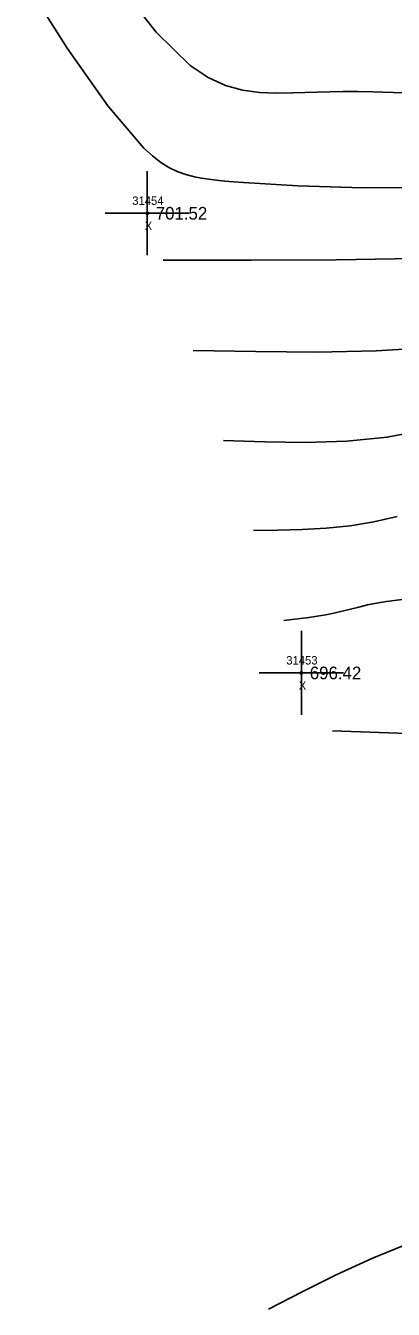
# Model space of a CAD drawing. Extents: x 1376587 to 1378239, y 1000335 to 1003031.
# Drawn here: x 1377169.9 to 1377213.6, y 1001685.1 to 1001837.8 of the extents above; entities that cross this region are included whole.
import ezdxf

# ---------------------------------------------------------------- set-up
doc = ezdxf.new("R2010")
doc.units = 0
for name, color, linetype in [('RD_DTM_Major1', 7, 'Continuous'), ('RD_DTM_Minor1', 7, 'Continuous'), ('RD_EX_Misc', 7, 'Continuous'), ('RD_EX_Misc_txCode', 7, 'Continuous'), ('RD_EX_TX_Misc_ELEV', 7, 'Continuous'), ('RD_SMD_Locator', 7, 'Continuous')]:
    doc.layers.add(name, color=color, linetype=linetype)

msp = doc.modelspace()

# ---------------------------------------------------------------- linework, layer by layer
at = {"layer": 'RD_DTM_Major1'}
msp.add_lwpolyline([(1377218.19, 1001799.53), (1377211.59, 1001799.12), (1377204.57, 1001798.99), (1377197.27, 1001799.04), (1377189.82, 1001799.19)], dxfattribs=at)
at = {"layer": 'RD_DTM_Minor1'}
for points in [[(1377217.99, 1001818.57), (1377209.96, 1001818.53), (1377202.27, 1001818.78), (1377195.81, 1001819.16), (1377194.64, 1001819.24), (1377193.57, 1001819.33), (1377192.57, 1001819.43), (1377191.65, 1001819.55), (1377190.79, 1001819.68), (1377189.98, 1001819.84), (1377188.92, 1001820.12), (1377187.91, 1001820.48), (1377186.93, 1001820.96), (1377185.96, 1001821.56), (1377184.97, 1001822.33), (1377183.94, 1001823.27), (1377179.65, 1001828.3), (1377174.83, 1001835.16), (1377169.88, 1001842.95)], [(1377214.8, 1001829.82), (1377211.17, 1001829.96), (1377209.36, 1001829.99), (1377207.67, 1001829.99), (1377206.08, 1001829.97), (1377204.56, 1001829.93), (1377201.67, 1001829.84), (1377199.68, 1001829.81), (1377197.69, 1001829.89), (1377195.68, 1001830.16), (1377193.65, 1001830.72), (1377191.59, 1001831.67), (1377189.47, 1001833.08), (1377185.41, 1001837.05), (1377181.3, 1001842.33)], [(1377216.18, 1001810.14), (1377206.82, 1001809.97), (1377196.71, 1001809.91), (1377186.23, 1001809.91)], [(1377217.65, 1001789.77), (1377212.9, 1001788.86), (1377208.08, 1001788.39), (1377203.22, 1001788.23), (1377198.32, 1001788.3), (1377193.41, 1001788.47)], [(1377214.07, 1001779.41), (1377211.3, 1001778.77), (1377208.5, 1001778.32), (1377205.65, 1001778.04), (1377202.78, 1001777.88), (1377199.9, 1001777.8), (1377197, 1001777.75)], [(1377214.66, 1001769.53), (1377212.8, 1001769.32), (1377211.64, 1001769.12), (1377210.55, 1001768.9), (1377209.51, 1001768.65), (1377207.53, 1001768.16), (1377206.56, 1001767.93), (1377205.58, 1001767.73), (1377204.58, 1001767.56), (1377203.59, 1001767.41), (1377202.59, 1001767.28), (1377201.59, 1001767.15), (1377200.59, 1001767.03)], [(1377218.63, 1001753.5), (1377206.4, 1001753.93)], [(1377215.61, 1001692.98), (1377211.08, 1001691.13), (1377206.83, 1001689.18), (1377202.76, 1001687.15), (1377198.79, 1001685.08)]]:
    msp.add_lwpolyline(points, dxfattribs=at)
at = {"layer": 'RD_EX_Misc'}
for p, q in [((1377184.35, 1001810.51), (1377184.35, 1001820.51)), ((1377179.35, 1001815.51), (1377189.35, 1001815.51)), ((1377202.68, 1001755.81), (1377202.68, 1001765.81)), ((1377197.68, 1001760.81), (1377207.68, 1001760.81))]:
    msp.add_line(p, q, dxfattribs=at)
at = {"layer": 'RD_SMD_Locator'}
for centre in [(1377184.35, 1001815.51), (1377202.68, 1001760.81)]:
    msp.add_circle(centre, 0.15, dxfattribs=at)

# ---------------------------------------------------------------- texts
at = {"layer": 'RD_EX_Misc_txCode'}
for s, p in [('31454', (1377182.56, 1001816.51)), ('X', (1377184.04, 1001813.51)), ('31453', (1377200.89, 1001761.81)), ('X', (1377202.37, 1001758.81))]:
    msp.add_text(s, height=1, dxfattribs=at).set_placement(p)
at = {"layer": 'RD_EX_TX_Misc_ELEV'}
for s, p in [('701.52', (1377185.35, 1001814.76)), ('696.42', (1377203.68, 1001760.06))]:
    msp.add_text(s, height=1.5, dxfattribs=at).set_placement(p)

doc.saveas('drawing.dxf')
